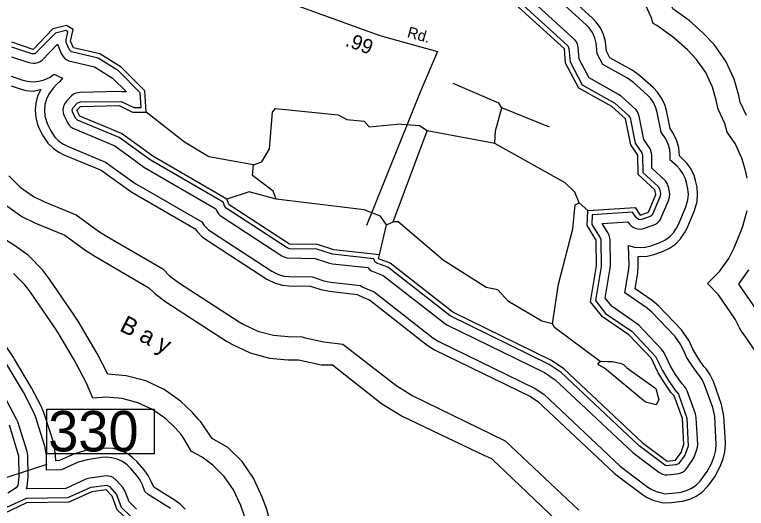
# Model space of a CAD drawing. Extents: x 2532689 to 2764727, y 536648 to 732970.
# Drawn here: x 2583097 to 2589422, y 641609 to 645877 of the extents above; entities that cross this region are included whole.
import ezdxf

# ---------------------------------------------------------------- set-up
doc = ezdxf.new("R2010")
doc.units = 0
for name, color, linetype in [('Exist Hydrographic Bay Label', 7, 'Continuous'), ('Exist Hydrographic Buffer Line', 7, 'Continuous'), ('Exist Hydrographic Creek Single Shore', 7, 'Continuous'), ('Exist Hydrographic Pond Under 1500 Sq Ft', 7, 'Continuous'), ('Exist Hydrographic River Shore', 7, 'Continuous'), ('Exist Road Secondary Mileage Hundredths English Label', 7, 'Continuous'), ('Exist Road Secondary Structure Standard Bridge Number Label', 7, 'Continuous'), ('Exist Road Secondary Type 51 Attributed', 7, 'Continuous'), ('Exist Road Secondary Type 51 Label', 7, 'Continuous')]:
    doc.layers.add(name, color=color, linetype=linetype)

msp = doc.modelspace()

# ---------------------------------------------------------------- linework, layer by layer
at = {"layer": 'Exist Hydrographic Buffer Line'}
for points in [[(2589423.3, 645004.1), (2589368.6, 645121.3), (2589357.3, 645176.9), (2589317.3, 645318.3), (2589243.5, 645476.4), (2589143.6, 645619.2), (2589045.6, 645720.5), (2588926.5, 645827.4), (2588786.9, 645927), (2588714.5, 646082.1), (2588614.6, 646224.9), (2588522.8, 646320.6), (2587951.7, 646841.9), (2587642.3, 647262.8), (2587602.5, 647313.2)], [(2588702.2, 641656.9), (2588773.9, 641660.5), (2588844.9, 641667.6), (2588871.1, 641671.3), (2588931.8, 641687.5), (2588988.6, 641714.1), (2589040.1, 641750.1), (2589084.4, 641794.5), (2589100.2, 641814.6), (2589149.2, 641882.2), (2589196.3, 641971.5), (2589220.3, 642038.1), (2589236.1, 642097.6), (2589241.7, 642160.1), (2589241, 642180.8), (2589228.1, 642406.8), (2589207.4, 642508), (2589136.5, 642705.4), (2589109.4, 642763.5), (2589073.3, 642814.9), (2589053.4, 642836.8), (2589011.4, 642898), (2588975.9, 642955.9), (2588960.5, 642986.9), (2588927.1, 643057.6), (2588862.1, 643152.3), (2588666.1, 643357.8), (2588607.8, 643407.1), (2588459.6, 643508.1), (2588482.6, 643646.1), (2588487.7, 643712), (2588486, 643785.6), (2588565, 643789.7), (2588621.8, 643804.6), (2588695.8, 643830.6), (2588756.5, 643858.5), (2588808.2, 643894.5), (2588852.3, 643938.8), (2588888.4, 643990.2), (2588908.9, 644031.7), (2588972.8, 644185.3), (2588995.2, 644261.3), (2589000.5, 644323.8), (2588995.2, 644386.3), (2588982.3, 644443.6), (2588969.8, 644486), (2588943.3, 644542.8), (2588907.4, 644594.2), (2588873.8, 644629.1), (2588843.9, 644656.5), (2588838.1, 644724.7), (2588821.9, 644785.3), (2588795.3, 644842.2), (2588782.6, 644862.6), (2588762, 644893.3), (2588730.3, 645048.5), (2588715.9, 645099.5), (2588689.3, 645156.3), (2588653.4, 645207.7), (2588618.1, 645244.3), (2588499, 645351.1), (2588433.6, 645397.7), (2588241.6, 645504.7), (2588211.9, 645561.2), (2588207, 645613.8), (2588203.1, 645644.5), (2588186.9, 645705.2), (2588160.2, 645762.1), (2588124.3, 645813.4), (2588091.3, 645847.9), (2587473.5, 646411.8)], [(2588372.2, 643471.1), (2588403.8, 643659.3), (2588407.5, 643710.5), (2588404.4, 643882.2), (2588454.1, 643868.5), (2588502.7, 643864.2), (2588551, 643868.5), (2588595.3, 643880), (2588669.4, 643906), (2588716.5, 643927.7), (2588756.5, 643955.7), (2588791.2, 643990.2), (2588819.1, 644030.2), (2588835, 644062.5), (2588899, 644216.1), (2588916.2, 644275.1), (2588920.6, 644323.8), (2588916.2, 644372.4), (2588904.4, 644425.7), (2588894.5, 644458.6), (2588874, 644502.8), (2588846.1, 644542.8), (2588820.1, 644569.9), (2588764.3, 644620.6), (2588763.5, 644667.1), (2588759.4, 644710.8), (2588746.7, 644757.9), (2588726.2, 644802.2), (2588686.8, 644861.8), (2588651.7, 645032.5), (2588640.7, 645072.1), (2588620.2, 645116.4), (2588592.1, 645156.3), (2588564.6, 645184.7), (2588445.7, 645291.5), (2588394.8, 645327.9), (2588181.7, 645446.3), (2588133.6, 645538.2), (2588127.6, 645606.7), (2588124.3, 645630.7), (2588111.6, 645677.8), (2588091.1, 645722), (2588063, 645762.1), (2588037.4, 645788.9), (2587413.8, 646358.1)], [(2587977.1, 645492.2), (2587968.1, 645592.6), (2587961.3, 645623.1), (2587952.5, 645642.1), (2587940.6, 645659.2), (2587294.3, 646250.6)], [(2587234.6, 646196.8), (2587879.3, 645607.7), (2587888.3, 645585.5), (2587898.8, 645469.3), (2588002.5, 645271.4), (2588285.3, 645112.9), (2588404.2, 645006.1), (2588416.7, 644984.4), (2588461, 644767.4), (2588518.2, 644682.2), (2588523.6, 644662.8), (2588526.2, 644512.8), (2588658.5, 644392.4), (2588670.6, 644371.9), (2588680, 644330.7), (2588677.6, 644308.4), (2588607.4, 644144.5), (2588589.8, 644132.5), (2588509.6, 644104.8), (2588488.9, 644106.6), (2588468.8, 644122.6), (2588438.7, 644169.9), (2588089.9, 644147.4), (2588086, 644064.1), (2588158.4, 643948.6), (2588163.5, 643929.3), (2588167, 643698.9), (2588117.8, 643405.5), (2588205.3, 643293.9), (2588434.6, 643137), (2588637.8, 642921), (2588672.6, 642847.2), (2588695.6, 642801), (2588742.4, 642724.6), (2588803.7, 642634.3), (2588835.5, 642597.1), (2588908.7, 642388.4), (2588919.3, 642146.5), (2588890.2, 642070), (2588834.4, 641995.2), (2588812.7, 641986), (2588726, 641977.5)], [(2589383.4, 644636.5), (2589324.3, 644762.8), (2589255, 644861.7), (2589235.3, 644935.8), (2589176.9, 645061.4), (2589161.3, 645136.8), (2589129.3, 645250), (2589070.2, 645376.4), (2588990.3, 645490.6), (2588912.1, 645571.7), (2588793, 645678.6), (2588647.6, 645782.2), (2588615, 645800.3), (2588600.3, 645855.7), (2588541.2, 645982)], [(2583605.2, 645077.8), (2583640.7, 645115.1), (2583665.7, 645124.5), (2584018.2, 645127.3), (2584126.4, 645074), (2584191.6, 645074.8), (2584183.4, 645201.1), (2583993.6, 645392.2), (2583818, 645500.3), (2583587.6, 645556.4), (2583571.2, 645574.1), (2583543.1, 645635.3), (2583541.4, 645658.4), (2583558.4, 645728.4), (2583538.6, 645739.7), (2583449.1, 645718.3), (2583271.2, 645539.3), (2583244.9, 645538.9), (2583071.6, 645596.4)], [(2583070.4, 645512.5), (2583219.7, 645462.9), (2583257.4, 645456.8), (2583278.1, 645458.6), (2583298.4, 645464.1), (2583317.5, 645472.9), (2583334.7, 645484.9), (2583468, 645622.6), (2583498.8, 645540.4), (2583515.4, 645513.9), (2583530.1, 645499.1), (2583547.4, 645487.1), (2583566.4, 645478.3), (2583786.9, 645425.4), (2583943.5, 645329.1), (2584063.3, 645208.6), (2584021.2, 645209.7), (2584000.5, 645211.5), (2583664, 645204.5), (2583625.5, 645197.3), (2583606.4, 645188.4), (2583589.2, 645176.4), (2583547, 645132.5), (2583530.6, 645110.4), (2583521.7, 645091.4), (2583516.2, 645071.2), (2583514.6, 645050.4), (2583516.2, 645029.6), (2583521.7, 645009.3), (2583553.5, 644944.8), (2583568.5, 644921.8), (2583583.3, 644906.9), (2583600.5, 644895), (2583962.4, 644743.9), (2584221, 644556.3), (2584835.1, 644199.9), (2584846.6, 644173.6), (2584858.5, 644156.5), (2584873.2, 644141.6), (2585408, 643793), (2585432.6, 643780.9), (2585452.7, 643775.4), (2585695.5, 643770.5), (2585820, 643729.5), (2585844.6, 643724.2), (2586150.3, 643690.6), (2586165.3, 643675.2), (2586182.5, 643663.2), (2586283.8, 643623), (2586811.6, 643209.5), (2586832.9, 643196.1), (2587677.9, 642783), (2587770, 642720.4), (2588440.3, 642090.9), (2588666.1, 641922.4), (2588696.6, 641905.9), (2588716.9, 641900.5), (2588737.6, 641898.7)], [(2588737.6, 641898.7), (2588820.7, 641906.5), (2588849.6, 641913.1), (2588868.7, 641921.9), (2588885.9, 641933.9), (2588900.7, 641948.7), (2588954.8, 642023), (2588970.6, 642052.8), (2588994.6, 642119.4), (2588999.9, 642139.3), (2589001.5, 642160.1), (2588988.4, 642393), (2588981.7, 642426.7), (2588910.7, 642624.1), (2588901.7, 642643.5), (2588889.6, 642660.6), (2588865.6, 642685.3), (2588809.6, 642767.9), (2588765.5, 642839.7), (2588744.6, 642882.1), (2588710.2, 642955.1), (2588688.4, 642986.7), (2588492.4, 643192.2), (2588473.1, 643208.7), (2588260.5, 643353), (2588202.7, 643427.1), (2588245.9, 643685.7), (2588247.6, 643707.7), (2588243.7, 643930.7), (2588236.3, 643969.7), (2588227.7, 643988.6), (2588175, 644072.8), (2588396.6, 644087.1), (2588410.6, 644067.1), (2588425.4, 644052.3), (2588442.6, 644040.3), (2588461.6, 644031.5), (2588481.7, 644026), (2588502.7, 644024.2), (2588523.4, 644026), (2588616.3, 644057), (2588636.6, 644066.3), (2588653.8, 644078.3), (2588668.5, 644093.1), (2588680.6, 644110.2), (2588751.4, 644277.6), (2588758.8, 644303), (2588760.6, 644323.8), (2588758.8, 644344.6), (2588748.5, 644389.8), (2588735.6, 644422.8), (2588723.5, 644439.9), (2588605.6, 644548.7), (2588603.5, 644664.3), (2588596.4, 644703.2), (2588587.5, 644722.1), (2588536.3, 644798.8), (2588495.1, 645000.4), (2588481.5, 645036.3), (2588469.6, 645053.5), (2588338.8, 645172.5), (2588316.9, 645188), (2588062.2, 645329.7), (2587977.1, 645492.2)], [(2583068, 645344.8), (2583169.3, 645311.2), (2583209, 645301.1), (2583257.4, 645296.8), (2583306, 645301.1), (2583353.2, 645313.7), (2583397.5, 645334.3), (2583437.5, 645362.3), (2583467.4, 645348.5), (2583511.7, 645327.9), (2583486.5, 645299), (2583462.3, 645276), (2583430.3, 645241.9), (2583391.9, 645190.4), (2583371.4, 645146.1), (2583358.7, 645099), (2583354.4, 645050.4), (2583358.7, 645001.8), (2583371.4, 644954.6), (2583384.6, 644924.2), (2583410.4, 644872.7), (2583446.1, 644818.9), (2583480.5, 644784.4), (2583520.5, 644756.4), (2583553.3, 644740.2), (2583883.7, 644603.3), (2584127, 644426.8), (2584151.2, 644411.1), (2584713.9, 644085.2), (2584736.1, 644053.6), (2584770.5, 644019.1), (2584798, 643998.8), (2585321.1, 643658.9), (2585377.9, 643630.5), (2585425, 643617.9), (2585469.5, 643613.6), (2585668.8, 643610.9), (2585770.1, 643577.5), (2585827.1, 643565.2), (2586085.3, 643536.8), (2586102.5, 643524.6), (2586142.7, 643505.6), (2586204, 643482), (2586712.8, 643083.5), (2586762.6, 643052.4), (2587597.4, 642644.3), (2587669.9, 642595.1), (2588330.8, 641974.3), (2588355.6, 641953.7), (2588570.5, 641793.9), (2588597.6, 641776.2), (2588641.9, 641755.6), (2588717.8, 641735.2)], [(2583066.7, 645260.9), (2583144, 645235.2), (2583194.9, 645222.3), (2583257.4, 645216.8), (2583322.6, 645230.4), (2583296.2, 645173.5), (2583280, 645112.9), (2583274.4, 645050.4), (2583280, 644987.9), (2583296.2, 644927.2), (2583313.2, 644888.1), (2583339.2, 644836.6), (2583348.7, 644818.9), (2583384.8, 644767.5), (2583429.1, 644723.1), (2583480.5, 644687.1), (2583522.8, 644666.3), (2583844.5, 644533.1), (2584080.1, 644362.1), (2584111.1, 644341.9), (2584659, 644024.5), (2584674.7, 644002.2), (2584719, 643957.8), (2584754.3, 643931.8), (2585277.2, 643591.8), (2585350.2, 643555.3), (2585411.1, 643539.1), (2585468.5, 643533.7)], [(2588726, 641977.5), (2588495.1, 642149.3), (2587820.2, 642783), (2587718.1, 642852.4), (2586860.8, 643272.4), (2586323.6, 643693.4), (2586228.2, 643729.7), (2586211.8, 643741.4), (2586202.8, 643765.3), (2585845, 643805.5), (2585708.8, 643850.3), (2585473, 643853.6), (2585451.7, 643860.1), (2584924.7, 644203), (2584913, 644219.7), (2584900.1, 644254.8), (2584267.9, 644621.1), (2584001.8, 644814.3), (2583640.5, 644964.3), (2583624.7, 644980.9), (2583597, 645036.7), (2583594.9, 645057.3), (2583605.2, 645077.8)], [(2589428.3, 644462.7), (2589420.1, 644503.4), (2589411, 644542.5), (2589383.4, 644636.5)], [(2583047.7, 644484.6), (2583146.3, 644386.1), (2583260.5, 644306), (2583354.4, 644259.8), (2583628, 644146.4), (2583821.7, 644006), (2583890.4, 643961.2), (2584378.4, 643678.6), (2584436.3, 643620.8), (2584514.6, 643562.8), (2585037.5, 643222.9), (2585073.6, 643200.8), (2585200.1, 643141.9), (2585334.6, 643105.7), (2585462.3, 643093.7), (2585581.9, 643092), (2585607.3, 643083.6), (2585770.1, 643048.3), (2585935.2, 643030.1), (2586392.3, 642674.2), (2586534.4, 642585.2), (2587335.9, 642193.4), (2587975.1, 641595.2)], [(2583017.7, 644232.8), (2583160.4, 644132.9), (2583277.9, 644075), (2583529.7, 643970.7), (2583704.2, 643844.1), (2583790.1, 643788.1), (2584258.1, 643517.1), (2584307.7, 643467.5), (2584405.5, 643395.1), (2584928.6, 643055.2), (2584973.5, 643027.6), (2585131.6, 642953.9), (2585299.7, 642908.8), (2585459.5, 642893.7), (2585550.3, 642892.4), (2585748.4, 642849.5), (2585844.4, 642849.3), (2586268.8, 642516.8), (2586446.4, 642405.6), (2587153.6, 642069.8), (2587218.4, 642039.1), (2587236.3, 642022), (2587278.1, 641982.1), (2587838.1, 641449.4)], [(2589490.4, 642983.5), (2589410.4, 643097.8), (2589381.3, 643136.5), (2589361.4, 643169.1), (2589325.1, 643245.5), (2589180.6, 643456), (2589086.6, 643554.5), (2589189.4, 643656), (2589269.3, 643770.2), (2589315.1, 643862.5), (2589379, 644016), (2589392.4, 644050.1), (2589428.3, 644184.9)], [(2584531.2, 642537.1), (2584388.5, 642637), (2584230.6, 642710.7), (2584062.3, 642755.8), (2583902.3, 642769.8), (2583810, 642948.4), (2583783.2, 642996.3), (2583645, 643228), (2583612.8, 643278.6), (2583399.9, 643590.9), (2583339.4, 643670.6), (2583216.2, 643793.9), (2583103.4, 643875.8), (2582960.5, 643965.2)], [(2589356.9, 643547.8), (2589442.6, 643670.2)], [(2585086.9, 641533.7), (2585051.8, 641634.1), (2584989.3, 641770.5), (2584909.3, 641884.8), (2584810.7, 641983.3), (2584717.8, 642050.6), (2584625.5, 642101.6), (2584552.3, 642228.2), (2584535.7, 642247.4), (2584484.9, 642304.4), (2584402.8, 642383.8), (2584288.4, 642463.8), (2584162.1, 642522.7), (2584027.6, 642558.8), (2583888.6, 642571), (2583773.7, 642562.7), (2583719, 642691.6), (2583633.1, 642855.5), (2583611.5, 642893.8), (2583473.3, 643125.5), (2583447.5, 643166), (2583234.7, 643478.2), (2583186.3, 643542.1), (2583087.6, 643640.6)], [(2583243.3, 642651.1), (2583095.4, 642900.1), (2583083.7, 642918.3), (2582870.9, 643230.5), (2582849.2, 643259.2), (2582805.1, 643303.5), (2582764.3, 643333.1), (2582621.1, 643422.4), (2582555.5, 643454.8), (2582379.4, 643519.9), (2582336.7, 643532.7)], [(2585468.5, 643533.7), (2585655.3, 643531), (2585745.1, 643501.6), (2585818.3, 643485.6), (2586056.8, 643459.4), (2586114, 643430.8), (2586164.2, 643411.6), (2586663.5, 643020.6), (2586727.5, 642980.5), (2587557.2, 642574.9), (2587619.5, 642532.5), (2588276.1, 641916), (2588307.9, 641889.5), (2588523, 641729.7), (2588557.6, 641706.9), (2588614.4, 641680.4), (2588702.2, 641656.9)], [(2589505.8, 643330.9), (2589356.9, 643547.8)], [(2588717.8, 641735.2), (2588836.9, 641747.3), (2588857.2, 641750.1), (2588904.4, 641762.7), (2588948.6, 641783.3), (2588988.6, 641811.3), (2589023.1, 641845.8), (2589084.4, 641929.2), (2589121.1, 641998.6), (2589145.1, 642065.2), (2589157.4, 642111.5), (2589161.7, 642160.1), (2589148.2, 642402.2), (2589132.2, 642480.9), (2589061.2, 642678.2), (2589040.1, 642723.5), (2589012.2, 642763.5), (2588996.6, 642780.5), (2588944.1, 642854.7), (2588905.8, 642917.2), (2588888.6, 642951.9), (2588854.9, 643023.4), (2588804.1, 643097.2), (2588608.1, 643302.6), (2588563.1, 643341), (2588372.2, 643471.1)], [(2584444.1, 641608.6), (2584250.7, 641728.1), (2584223.6, 641754.8), (2584201.5, 641813), (2584182, 641853.9), (2584154.1, 641894), (2584097.3, 641957.6), (2584068.6, 641985.5), (2584028.6, 642013.5), (2583984.3, 642034.1), (2583937, 642046.7), (2583888.6, 642051), (2583848.2, 642048.1), (2583723.3, 642030), (2583647.4, 642007.7), (2583503.1, 641941.9), (2583373.7, 641940.2), (2583371.4, 642068.6), (2583358.5, 642148.2), (2583277.5, 642404.3), (2583258.4, 642450), (2583172.5, 642613.9), (2583026.7, 642859)], [(2584572.2, 641601.9), (2584528.1, 641646.3), (2584486.1, 641676.6), (2584300.3, 641791.6), (2584276.3, 641841.2), (2584251.3, 641894), (2584215.2, 641945.3), (2584156.8, 642011), (2584120.1, 642046.7), (2584068.6, 642082.7), (2584011.8, 642109.3), (2583951.1, 642125.5), (2583888.6, 642131), (2583836.7, 642127.2), (2583711.8, 642109.1), (2583614.2, 642080.5), (2583485, 642021.7), (2583452.2, 642021.2), (2583451.6, 642070), (2583434.8, 642172.3), (2583353.8, 642428.5), (2583329.2, 642487.2), (2583243.3, 642651.1)], [(2583206, 642099.9), (2583125, 642356.1), (2583116.8, 642375.6), (2583030.8, 642539.6)], [(2587311.7, 640122.4), (2586759.1, 640401.1), (2586716.9, 640421.2), (2586413.8, 640556.7), (2586336.7, 640587.4), (2585644.6, 640830.1), (2585467.9, 640916.4), (2585444.3, 640964.2), (2585320.9, 641148.5), (2585331.5, 641270.2), (2585316.4, 641443.8), (2585275.8, 641599.6), (2585240.9, 641699.9), (2585162.6, 641870.5), (2585062.5, 642013.4), (2584939.3, 642136.6), (2584805.6, 642213.9), (2584785.5, 642242.4), (2584705.5, 642356.8), (2584684.8, 642380.8), (2584633.7, 642437.8), (2584531.2, 642537.1)], [(2583048.7, 642332), (2583131.5, 642064.5), (2583134.2, 641885.9), (2583125, 641807), (2583110.8, 641788.2), (2583038.2, 641739.9)], [(2584151.9, 641601.3), (2584086.2, 641664.9), (2584051.8, 641756.4), (2584031.5, 641791.1), (2583978, 641851), (2583948.4, 641874.9), (2583929.6, 641883.7), (2583909.3, 641889.1), (2583888.6, 641890.9), (2583746.3, 641871.6), (2583713.9, 641862), (2583538.8, 641782.3), (2583199.6, 641777.8), (2583205.8, 641799.8), (2583214, 641877.8), (2583211.5, 642065.9), (2583206, 642099.9)], [(2582992.3, 641601.5), (2583199, 641697.7), (2583556.6, 641702.5), (2583757.8, 641792.4), (2583895.5, 641810.3), (2583918.3, 641797.6), (2583977, 641728.1), (2584017.8, 641620), (2584102.2, 641537.8), (2584322.3, 641401.1), (2584334.4, 641383.7), (2584369.2, 641283.4), (2584370.4, 641261.2), (2584345.6, 641155.4), (2584315.5, 641083.7), (2584296.8, 640927), (2584383.6, 640768.7), (2584582.5, 640541.3), (2584646, 640407.7), (2584752.4, 640123.1), (2585015.1, 640069), (2585274.1, 639942.8), (2586021.9, 639680.3), (2586326.6, 639544)]]:
    msp.add_lwpolyline(points, dxfattribs=at)
at = {"layer": 'Exist Hydrographic Creek Single Shore'}
for p, q in [((2587720.6, 644903.8), (2587309.5, 645071)), ((2586369.5, 644087.5), (2586662.5, 644874.1)), ((2587248.6, 644763.2), (2586662.5, 644874.1)), ((2588051.5, 644185), (2587975.7, 644250.9)), ((2586250.6, 643800.3), (2586312.5, 644058.9)), ((2586312.5, 644058.9), (2586369.5, 644087.5))]:
    msp.add_line(p, q, dxfattribs=at)
for points in [[(2587309.5, 645071), (2587283.6, 645112.7), (2586888.5, 645280.6)], [(2585160.5, 644580.3), (2585234.5, 644606.2), (2585299.5, 644717.2), (2585326.6, 645033.5), (2585350.6, 645067.2), (2585893.6, 645010.4), (2585969.4, 644970.8), (2586119.5, 644957.2), (2586162.6, 644906.4), (2586403.5, 644929.4)], [(2587248.6, 644763.2), (2587254.5, 644871.8), (2587309.5, 645071)], [(2585160.5, 644580.3), (2584775.4, 644646.7), (2584564.4, 644776.1), (2584234.5, 645035.3)], [(2586662.5, 644874.1), (2586595.5, 644917.4), (2586403.5, 644929.4)], [(2587975.7, 644250.9), (2587939.6, 644341.4), (2587855.5, 644423.3), (2587248.6, 644763.2)], [(2585357.6, 644282.9), (2585331.5, 644350.7), (2585153.5, 644488.1), (2585160.5, 644580.3)], [(2585357.6, 644282.9), (2585123.6, 644345.6), (2584932.5, 644282.2)], [(2586312.5, 644058.9), (2586260.6, 644135.6), (2586117.5, 644188.9), (2585357.6, 644282.9)], [(2587745.6, 643204.1), (2587797.5, 643547.7), (2587921.5, 644025.5), (2587942.7, 644233.1), (2587975.7, 644250.9)], [(2587745.6, 643204.1), (2587653.5, 643226.7), (2587366.7, 643398.9), (2587273.6, 643497), (2587172.5, 643519.2), (2586801.5, 643753.6), (2586411.5, 644085.9), (2586369.5, 644087.5)], [(2588156.9, 642879.2), (2587762.6, 643172), (2587745.6, 643204.1)]]:
    msp.add_lwpolyline(points, dxfattribs=at)
at = {"layer": 'Exist Hydrographic Pond Under 1500 Sq Ft'}
for points in [[(2588194.7, 642821.1), (2588148.5, 642846.8), (2588139.1, 642860.2), (2588156.9, 642879.2)], [(2588156.9, 642879.2), (2588173.8, 642881.4), (2588221.9, 642879.1), (2588267.7, 642879.1), (2588301.9, 642870), (2588331.4, 642863.1), (2588359.9, 642851.7), (2588380.6, 642832.2), (2588389.9, 642825)], [(2588665.7, 642548.6), (2588641.7, 642504.9), (2588548.6, 642527.5), (2588194.7, 642821.1)], [(2588389.9, 642825), (2588638.6, 642646), (2588665.7, 642548.6)]]:
    msp.add_lwpolyline(points, dxfattribs=at)
at = {"layer": 'Exist Hydrographic River Shore'}
for points in [[(2588051.5, 644185), (2588459.6, 644211.4), (2588502.7, 644144.2), (2588576.7, 644170.2), (2588640.7, 644323.8), (2588631.6, 644362.8), (2588486.7, 644494.8), (2588483.6, 644662.2), (2588423.5, 644751.7), (2588377.6, 644976.4), (2588258.6, 645083.1), (2587972.6, 645242.3), (2587859.6, 645457.7), (2587848.5, 645582), (2587204.5, 646169.9), (2586836.6, 646670.4), (2586794.6, 646668.8)], [(2584234.5, 645035.3), (2584222.4, 645218.6), (2584018.4, 645423.8), (2583833.4, 645537.8), (2583607.4, 645591), (2583580.4, 645649), (2583604.4, 645748.5), (2583544.5, 645782.2), (2583428.4, 645754.5), (2583257.4, 645576.9)], [(2583257.4, 645576.9), (2583072.5, 645638.3)], [(2584932.5, 644282.2), (2584291.5, 644653.5), (2584021.4, 644849.4), (2583660.6, 644998.9), (2583634.5, 645050.4), (2583666.5, 645084.5), (2584000.5, 645091.4), (2584117.4, 645033.8), (2584234.5, 645035.3)], [(2586250.6, 643800.3), (2585857.5, 643843.5), (2585715.6, 643890.3), (2585473.6, 643893.6), (2584950.5, 644233.6), (2584932.5, 644282.2)], [(2588636.6, 642829.8), (2588601.7, 642903.9), (2588405.7, 643109.4), (2588177.6, 643264.3), (2588075.5, 643394.7), (2588127.6, 643705.5), (2588123.5, 643928.6), (2588045.6, 644053.5), (2588051.5, 644185)], [(2587845.3, 642814.3), (2587738.4, 642887.1), (2586885.6, 643304), (2586343.5, 643728.6), (2586242.6, 643767.1), (2586250.6, 643800.3)], [(2587845.3, 642814.3), (2588522.5, 642178.4), (2588737.6, 642018.7)], [(2588737.6, 642018.7), (2588808.6, 642025.9), (2588857.6, 642093.5), (2588881.6, 642160.1), (2588868.7, 642386.1), (2588797.5, 642583.5), (2588772.7, 642608.8), (2588708.5, 642702.9), (2588660.5, 642781.6), (2588636.6, 642829.8)], [(2584708.7, 640069.3), (2584606.5, 640401.4), (2584523, 640525), (2584366.7, 640646.8), (2584236.7, 640770.7), (2584255.6, 640919), (2584276.5, 641093.9), (2584308.5, 641170.7), (2584331.5, 641270.2), (2584296.6, 641370.5), (2584077.6, 641506.1), (2583983.5, 641597.5), (2583939.6, 641713.9), (2583888.6, 641770.9), (2583763.5, 641752.8), (2583565.6, 641662.7), (2583199.6, 641657.7), (2583000.5, 641561.1), (2582884.4, 641566.2), (2582800.6, 641592.4), (2582723.5, 641681.2)]]:
    msp.add_lwpolyline(points, dxfattribs=at)
at = {"layer": 'Exist Road Secondary Structure Standard Bridge Number Label'}
msp.add_line((2582239.9, 641623.6), (2583377.6, 641991.4), dxfattribs=at)
msp.add_lwpolyline([(2583375, 642465.8), (2584304, 642465.8), (2584304, 642081.6), (2583375, 642081.6)], close=True, dxfattribs=at)
at = {"layer": 'Exist Road Secondary Type 51 Attributed'}
for points in [[(2584665.5, 647751.9), (2585005.8, 647499.9), (2585107.8, 647405.9), (2585136.6, 647366.3), (2585181.5, 647313.3), (2585172, 646979), (2585176.1, 646887.3), (2585039, 646622.4), (2585033.8, 646582.4), (2585037.1, 646516.6), (2585058.9, 646432.7), (2585144.8, 646224.4), (2585219.2, 646113.9), (2585253.8, 646078.5), (2585306.4, 646043.5), (2586253.1, 645698), (2586751.9, 645558)], [(2586751.9, 645558), (2586608.6, 645220.9), (2586137.4, 644055.7)]]:
    msp.add_lwpolyline(points, dxfattribs=at)

# ---------------------------------------------------------------- texts
at = {"layer": 'Exist Hydrographic Bay Label'}
msp.add_text('B a y', height=150, rotation=332.69442, dxfattribs=at).set_placement((2583995.7, 643149.6))
at = {"layer": 'Exist Road Secondary Mileage Hundredths English Label'}
msp.add_text('.99', height=125, rotation=339.95103, dxfattribs=at).set_placement((2585947.7, 645609.9))
at = {"layer": 'Exist Road Secondary Structure Standard Bridge Number Label'}
msp.add_text('330', height=350, dxfattribs=at).set_placement((2583387.6, 642101.4))
at = {"layer": 'Exist Road Secondary Type 51 Label'}
msp.add_text('Rd.', height=95, rotation=344.31801, dxfattribs=at).set_placement((2586483.8, 645684.4))

doc.saveas('drawing.dxf')
